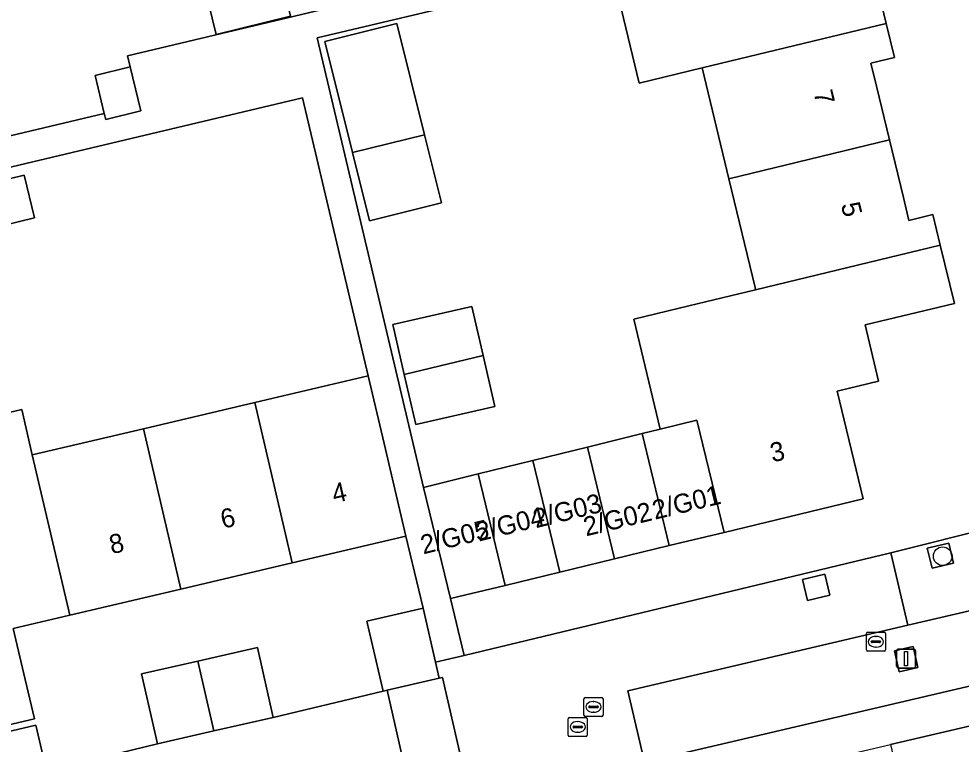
# Model space of a CAD drawing. Extents: x 158455 to 159797, y 387218 to 388672.
# Drawn here: x 159203.01 to 159252.49, y 388340.61 to 388378.68 of the extents above; entities that cross this region are included whole.
import ezdxf

# ---------------------------------------------------------------- set-up
doc = ezdxf.new("R2010")
doc.units = 0
for name, color, linetype in [('IMGEO_Boom', 7, 'Continuous'), ('IMGEO_Erf', 7, 'Continuous'), ('IMGEO_Groenvoorziening', 7, 'Continuous'), ('IMGEO_Kolk', 7, 'Continuous'), ('IMGEO_Lichtmast', 7, 'Continuous'), ('IMGEO_Muur', 7, 'Continuous'), ('IMGEO_Pand', 7, 'Continuous'), ('IMGEO_Pand_nummerreeks', 7, 'Continuous'), ('IMGEO_Parkeervlak_open', 7, 'Continuous'), ('IMGEO_Rijbaan_lokaal_open', 7, 'Continuous'), ('IMGEO_Rioolput', 7, 'Continuous'), ('IMGEO_Voetpad_open', 7, 'Continuous')]:
    doc.layers.add(name, color=color, linetype=linetype)

msp = doc.modelspace()

# ---------------------------------------------------------------- linework, layer by layer
at = {"layer": 'IMGEO_Boom'}
msp.add_circle((159251.526, 388350.475), 0.489, dxfattribs=at)
at = {"layer": 'IMGEO_Erf'}
for points in [[(159212.532, 388381.305), (159216.45, 388382.252), (159217.282, 388378.81), (159213.365, 388377.862)], [(159240.294, 388370.283), (159238.888, 388376.103), (159235.589, 388375.306), (159234.182, 388381.131), (159237.481, 388381.927), (159237.433, 388382.127), (159218.674, 388377.686), (159224.266, 388354.091), (159227.137, 388354.796), (159230.007, 388355.501), (159232.878, 388356.206), (159235.748, 388356.911), (159236.696, 388357.144), (159235.303, 388362.916), (159238.197, 388363.615), (159241.7, 388364.46), (159241.673, 388364.573)], [(159224.314, 388372.583), (159225.201, 388369.021), (159221.424, 388368.08), (159220.53, 388371.67), (159219.08, 388377.488), (159222.857, 388378.43)], [(159191.478, 388355.434), (159192.035, 388353.049), (159192.517, 388353.163), (159197.84, 388354.414), (159197.284, 388356.798), (159203.16, 388358.179), (159203.716, 388355.794), (159209.557, 388357.167), (159215.398, 388358.539), (159221.355, 388359.939), (159217.902, 388374.525), (159155.264, 388359.68), (159155.472, 388358.703), (159154.959, 388358.588), (159158.921, 388342.306), (159159.471, 388342.436), (159160.562, 388342.692), (159163.439, 388343.368), (159162.219, 388348.558), (159167.087, 388349.702), (159168.112, 388349.943), (159173.952, 388351.315), (159179.792, 388352.688), (159185.634, 388354.061)], [(159200.76, 388369.859), (159203.293, 388370.474), (159203.835, 388368.24), (159201.303, 388367.625)], [(159228.003, 388358.341), (159223.849, 388357.386), (159223.247, 388360.007), (159222.645, 388362.628), (159226.799, 388363.582), (159227.391, 388361.007)], [(159260.225, 388327.856), (159266.346, 388329.277), (159265.333, 388333.64), (159259.212, 388332.219), (159258.499, 388335.292), (159257.784, 388338.369), (159263.905, 388339.79), (159263.237, 388342.666), (159258.827, 388343.842), (159258.538, 388342.865), (159248.789, 388340.592), (159250.471, 388333.412), (159251.702, 388328.153), (159252.935, 388322.891), (159254.166, 388317.632), (159256.01, 388318.064), (159257.513, 388318.416), (159259.178, 388311.306), (159269.935, 388313.803), (159268.508, 388319.96), (159267.774, 388323.127), (159261.653, 388321.706), (159260.947, 388324.749)]]:
    msp.add_lwpolyline(points, close=True, dxfattribs=at)
for points in [[(159189.008, 388381.698), (159189.836, 388378.2), (159183.858, 388376.785), (159185.807, 388368.56), (159207.498, 388373.701), (159207.01, 388375.711), (159208.852, 388376.158), (159208.719, 388376.736), (159220.66, 388379.565)], [(159248.174, 388380.04), (159248.561, 388378.439), (159248.994, 388376.645), (159247.76, 388376.347), (159248.049, 388375.149), (159248.733, 388372.32), (159249.461, 388369.303), (159249.752, 388368.1), (159251.012, 388368.405), (159251.4, 388366.801), (159252.138, 388363.744), (159247.446, 388362.611), (159248.16, 388359.657), (159245.978, 388359.13), (159247.341, 388353.487), (159240.042, 388351.724), (159237.169, 388351.03), (159234.296, 388350.336), (159231.422, 388349.642), (159228.549, 388348.948), (159225.676, 388348.254), (159226.392, 388345.269), (159248.798, 388350.646), (159254.248, 388352.019)], [(159179.762, 388335.924), (159203.902, 388341.615), (159204.466, 388339.218), (159210.286, 388340.637), (159209.456, 388344.302), (159212.402, 388344.969), (159215.539, 388345.68), (159216.369, 388342.015), (159222.138, 388343.396), (159221.288, 388347.071), (159224.237, 388347.753), (159223.332, 388351.527), (159217.362, 388350.124), (159211.52, 388348.752), (159205.68, 388347.38), (159202.711, 388346.682), (159203.341, 388343.999), (159203.825, 388341.94), (159200.912, 388341.256)]]:
    msp.add_lwpolyline(points, dxfattribs=at)
at = {"layer": 'IMGEO_Groenvoorziening'}
for points in [[(159252.097, 388350.117), (159251.843, 388351.167), (159250.713, 388350.893), (159250.967, 388349.843)], [(159245.596, 388348.438), (159245.331, 388349.537), (159244.169, 388349.255), (159244.434, 388348.156)]]:
    msp.add_lwpolyline(points, close=True, dxfattribs=at)
at = {"layer": 'IMGEO_Kolk'}
for p, q in [((159247.517, 388345.563), (159247.517, 388346.415)), ((159247.592, 388346.489), (159248.444, 388346.489)), ((159247.819, 388346.032), (159248.217, 388346.032)), ((159248.005, 388346.269), (159248.03, 388346.269)), ((159248.518, 388346.415), (159248.518, 388345.563)), ((159247.776, 388345.983), (159247.776, 388345.995)), ((159248.214, 388345.946), (159247.816, 388345.946)), ((159248.028, 388345.709), (159248.003, 388345.709)), ((159248.26, 388345.995), (159248.26, 388345.983)), ((159248.444, 388345.489), (159247.592, 388345.489)), ((159232.761, 388343.066), (159233.613, 388343.066)), ((159232.686, 388342.14), (159232.686, 388342.992)), ((159232.945, 388342.56), (159232.945, 388342.572)), ((159232.988, 388342.609), (159233.386, 388342.609)), ((159233.174, 388342.846), (159233.199, 388342.846)), ((159233.429, 388342.572), (159233.429, 388342.56)), ((159233.687, 388342.992), (159233.687, 388342.14)), ((159233.613, 388342.066), (159232.761, 388342.066)), ((159233.383, 388342.523), (159232.985, 388342.523)), ((159233.197, 388342.286), (159233.172, 388342.286))]:
    msp.add_line(p, q, dxfattribs=at)
for points in [[(159247.517, 388345.563), (159247.517, 388346.415)], [(159247.592, 388346.489), (159248.444, 388346.489)], [(159248.518, 388346.415), (159248.518, 388345.563)], [(159248.444, 388345.489), (159247.592, 388345.489)], [(159232.761, 388343.066), (159233.613, 388343.066)], [(159232.686, 388342.14), (159232.686, 388342.992)], [(159233.687, 388342.992), (159233.687, 388342.14)], [(159233.613, 388342.066), (159232.761, 388342.066)]]:
    msp.add_lwpolyline(points, dxfattribs=at)
for centre, radius, start, end in [((159247.594, 388346.413), 0.0765, 91.552, 178.448), ((159247.594, 388346.413), 0.0765, 91.552, 178.448), ((159247.816, 388345.992), 0.0403, 85.8775, 175.7526), ((159248.221, 388345.994), 0.0386, 1.7309, 96.639), ((159248.442, 388346.413), 0.0765, 1.552, 88.448), ((159248.442, 388346.413), 0.0765, 1.552, 88.448), ((159247.594, 388345.565), 0.0765, 181.552, 268.448), ((159247.594, 388345.565), 0.0765, 181.552, 268.448), ((159247.813, 388345.982), 0.0366, 178.938, 274.7102), ((159248.217, 388345.989), 0.043, 264.8664, 352.4533), ((159248.442, 388345.565), 0.0765, 271.552, 358.448), ((159248.442, 388345.565), 0.0765, 271.552, 358.448), ((159232.763, 388342.99), 0.0765, 91.552, 178.448), ((159232.763, 388342.99), 0.0765, 91.552, 178.448), ((159233.611, 388342.99), 0.0765, 1.552, 88.448), ((159233.611, 388342.99), 0.0765, 1.552, 88.448), ((159232.985, 388342.569), 0.0403, 85.8775, 175.7526), ((159232.982, 388342.559), 0.0366, 178.938, 274.7102), ((159233.386, 388342.566), 0.043, 264.8664, 352.4533), ((159233.39, 388342.571), 0.0386, 1.7309, 96.639), ((159232.763, 388342.142), 0.0765, 181.552, 268.448), ((159232.763, 388342.142), 0.0765, 181.552, 268.448), ((159233.611, 388342.142), 0.0765, 271.552, 358.448), ((159233.611, 388342.142), 0.0765, 271.552, 358.448)]:
    msp.add_arc(centre, radius, start, end, dxfattribs=at)
for centre, major_axis, ratio, start_param, end_param in [((159248.004, 388345.989), (-0.387, 0.002), 0.722429, 4.712389, 7.853982), ((159248.029, 388345.989), (-0.39, 0.002), 0.717154, 1.570796, 4.712389), ((159233.173, 388342.566), (-0.387, 0.002), 0.722429, 4.712389, 7.853982), ((159233.198, 388342.566), (-0.39, 0.002), 0.717154, 1.570796, 4.712389)]:
    msp.add_ellipse(centre, major_axis=major_axis, ratio=ratio, start_param=start_param, end_param=end_param, dxfattribs=at)
at = {"layer": 'IMGEO_Lichtmast'}
for p, q in [((159249.107, 388344.705), (159249.107, 388345.505)), ((159249.107, 388345.505), (159249.107, 388344.705)), ((159249.207, 388345.605), (159249.997, 388345.605)), ((159249.997, 388345.605), (159249.207, 388345.605)), ((159250.097, 388345.505), (159250.097, 388344.705)), ((159250.097, 388344.705), (159250.097, 388345.505)), ((159249.997, 388344.605), (159249.207, 388344.605)), ((159249.207, 388344.605), (159249.997, 388344.605))]:
    msp.add_line(p, q, dxfattribs=at)
msp.add_lwpolyline([(159249.527, 388345.48), (159249.677, 388345.48), (159249.677, 388344.73), (159249.527, 388344.73), (159249.527, 388345.48)], dxfattribs=at)
for centre, start, end in [((159249.207, 388345.505), 90, 180), ((159249.207, 388345.505), 90, 180), ((159249.997, 388345.505), 0, 90), ((159249.997, 388345.505), 360, 90), ((159249.207, 388344.705), 180, 270), ((159249.207, 388344.705), 180, 270), ((159249.997, 388344.705), 270, 0), ((159249.997, 388344.705), 270, 0)]:
    msp.add_arc(centre, 0.1, start, end, dxfattribs=at)
at = {"layer": 'IMGEO_Muur'}
msp.add_lwpolyline([(159248.789, 388340.592), (159258.538, 388342.865), (159258.827, 388343.842)], dxfattribs=at)
at = {"layer": 'IMGEO_Pand'}
for points in [[(159246.59, 388380.987), (159245.825, 388384.154), (159240.965, 388382.98), (159237.433, 388382.127), (159237.481, 388381.927), (159234.182, 388381.131), (159235.589, 388375.306), (159238.888, 388376.103), (159248.561, 388378.439), (159248.174, 388380.04), (159246.894, 388379.731)], [(159212.532, 388381.305), (159213.365, 388377.862), (159217.282, 388378.81), (159216.45, 388382.252)], [(159220.53, 388371.67), (159224.314, 388372.583), (159222.857, 388378.43), (159219.08, 388377.488)], [(159240.294, 388370.283), (159248.733, 388372.32), (159248.049, 388375.149), (159247.76, 388376.347), (159248.994, 388376.645), (159248.561, 388378.439), (159238.888, 388376.103)], [(159208.852, 388376.158), (159207.01, 388375.711), (159207.498, 388373.701), (159207.572, 388373.398), (159209.413, 388373.845)], [(159220.53, 388371.67), (159221.424, 388368.08), (159225.201, 388369.021), (159224.314, 388372.583)], [(159251.012, 388368.405), (159249.752, 388368.1), (159249.461, 388369.303), (159248.733, 388372.32), (159240.294, 388370.283), (159241.673, 388364.573), (159241.7, 388364.46), (159251.4, 388366.801)], [(159200.76, 388369.859), (159201.303, 388367.625), (159203.835, 388368.24), (159203.293, 388370.474)], [(159247.446, 388362.611), (159252.138, 388363.744), (159251.4, 388366.801), (159241.7, 388364.46), (159238.197, 388363.615), (159235.303, 388362.916), (159236.696, 388357.144), (159238.618, 388357.609), (159240.042, 388351.724), (159247.341, 388353.487), (159245.978, 388359.13), (159248.16, 388359.657)], [(159227.391, 388361.007), (159226.799, 388363.582), (159222.645, 388362.628), (159223.247, 388360.007)], [(159227.391, 388361.007), (159223.247, 388360.007), (159223.849, 388357.386), (159228.003, 388358.341)], [(159215.398, 388358.539), (159217.362, 388350.124), (159223.332, 388351.527), (159222.188, 388356.395), (159221.355, 388359.939)], [(159211.52, 388348.752), (159217.362, 388350.124), (159215.398, 388358.539), (159209.557, 388357.167)], [(159203.716, 388355.794), (159203.16, 388358.179), (159197.284, 388356.798), (159197.84, 388354.414), (159200.111, 388344.681), (159200.651, 388342.366), (159200.912, 388341.256), (159203.825, 388341.94), (159203.341, 388343.999), (159202.711, 388346.682), (159205.68, 388347.38)], [(159238.618, 388357.609), (159236.696, 388357.144), (159235.748, 388356.911), (159237.169, 388351.03), (159240.042, 388351.724)], [(159205.68, 388347.38), (159211.52, 388348.752), (159209.557, 388357.167), (159203.716, 388355.794)], [(159235.748, 388356.911), (159232.878, 388356.206), (159234.296, 388350.336), (159237.169, 388351.03)], [(159231.422, 388349.642), (159234.296, 388350.336), (159232.878, 388356.206), (159230.007, 388355.501)], [(159227.137, 388354.796), (159228.549, 388348.948), (159231.422, 388349.642), (159230.007, 388355.501)], [(159227.137, 388354.796), (159224.266, 388354.091), (159225.676, 388348.254), (159228.549, 388348.948)], [(159222.351, 388343.445), (159225.087, 388344.078), (159224.895, 388344.91), (159224.237, 388347.753), (159221.288, 388347.071), (159222.138, 388343.396)], [(159213.256, 388341.31), (159216.369, 388342.015), (159215.539, 388345.68), (159212.402, 388344.969)], [(159213.256, 388341.31), (159212.402, 388344.969), (159209.456, 388344.302), (159210.286, 388340.637)]]:
    msp.add_lwpolyline(points, close=True, dxfattribs=at)
at = {"layer": 'IMGEO_Parkeervlak_open'}
for points in [[(159249.686, 388346.852), (159234.985, 388343.41), (159235.862, 388339.661), (159255.549, 388344.271), (159254.672, 388348.02)], [(159249.246, 388344.407), (159248.989, 388345.51), (159249.966, 388345.738), (159250.223, 388344.635)]]:
    msp.add_lwpolyline(points, close=True, dxfattribs=at)
at = {"layer": 'IMGEO_Rijbaan_lokaal_open'}
for points in [[(159254.672, 388348.02), (159255.158, 388348.134), (159254.248, 388352.019), (159248.798, 388350.646), (159249.686, 388346.852)], [(159250.967, 388349.843), (159250.713, 388350.893), (159251.843, 388351.167), (159252.097, 388350.117)], [(159244.434, 388348.156), (159244.169, 388349.255), (159245.331, 388349.537), (159245.596, 388348.438)], [(159223.917, 388337.704), (159226.588, 388338.314), (159225.264, 388344.119), (159225.087, 388344.078), (159222.351, 388343.445), (159223.673, 388337.649)]]:
    msp.add_lwpolyline(points, close=True, dxfattribs=at)
for points in [[(159255.549, 388344.271), (159235.862, 388339.661), (159234.985, 388343.41), (159249.686, 388346.852), (159248.798, 388350.646), (159226.392, 388345.269), (159224.895, 388344.91), (159225.087, 388344.078), (159225.264, 388344.119), (159226.588, 388338.314), (159228.575, 388338.768), (159229.474, 388338.973), (159229.502, 388338.855), (159230.11, 388336.26), (159233.76, 388320.668), (159234.087, 388319.296), (159237.576, 388320.128), (159233.628, 388337.058), (159243.872, 388339.446), (159248.789, 388340.592), (159258.538, 388342.865)], [(159202.774, 388328.99), (159203.366, 388326.51), (159204.387, 388326.75), (159204.858, 388326.861), (159204.78, 388327.272), (159204.973, 388327.318), (159203.968, 388331.682), (159217.621, 388334.992), (159221.325, 388335.782), (159221.485, 388335.818), (159221.441, 388336.006), (159224.165, 388336.666), (159223.917, 388337.704), (159223.673, 388337.649), (159222.351, 388343.445), (159222.138, 388343.396), (159216.369, 388342.015), (159213.256, 388341.31), (159210.286, 388340.637), (159204.466, 388339.218), (159203.902, 388341.615), (159179.762, 388335.924)]]:
    msp.add_lwpolyline(points, dxfattribs=at)
at = {"layer": 'IMGEO_Rioolput'}
for p, q in [((159231.86, 388341.09), (159231.86, 388341.942)), ((159231.935, 388342.016), (159232.787, 388342.016)), ((159232.162, 388341.559), (159232.56, 388341.559)), ((159232.348, 388341.796), (159232.373, 388341.796)), ((159232.861, 388341.942), (159232.861, 388341.09)), ((159232.119, 388341.51), (159232.119, 388341.522)), ((159232.557, 388341.473), (159232.159, 388341.473)), ((159232.371, 388341.236), (159232.346, 388341.236)), ((159232.603, 388341.522), (159232.603, 388341.51)), ((159232.787, 388341.016), (159231.935, 388341.016))]:
    msp.add_line(p, q, dxfattribs=at)
for points in [[(159231.86, 388341.09), (159231.86, 388341.942)], [(159231.935, 388342.016), (159232.787, 388342.016)], [(159232.861, 388341.942), (159232.861, 388341.09)], [(159232.787, 388341.016), (159231.935, 388341.016)]]:
    msp.add_lwpolyline(points, dxfattribs=at)
for centre, radius, start, end in [((159231.937, 388341.94), 0.0765, 91.552, 178.448), ((159231.937, 388341.94), 0.0765, 91.552, 178.448), ((159232.159, 388341.519), 0.0403, 85.8775, 175.7526), ((159232.564, 388341.521), 0.0386, 1.7309, 96.639), ((159232.785, 388341.94), 0.0765, 1.552, 88.448), ((159232.785, 388341.94), 0.0765, 1.552, 88.448), ((159231.937, 388341.092), 0.0765, 181.552, 268.448), ((159231.937, 388341.092), 0.0765, 181.552, 268.448), ((159232.156, 388341.509), 0.0366, 178.938, 274.7102), ((159232.56, 388341.516), 0.043, 264.8664, 352.4533), ((159232.785, 388341.092), 0.0765, 271.552, 358.448), ((159232.785, 388341.092), 0.0765, 271.552, 358.448)]:
    msp.add_arc(centre, radius, start, end, dxfattribs=at)
for centre, major_axis, ratio, start_param, end_param in [((159232.347, 388341.516), (-0.387, 0.002), 0.722429, 4.712389, 7.853982), ((159232.372, 388341.516), (-0.39, 0.002), 0.717154, 1.570796, 4.712389)]:
    msp.add_ellipse(centre, major_axis=major_axis, ratio=ratio, start_param=start_param, end_param=end_param, dxfattribs=at)
at = {"layer": 'IMGEO_Voetpad_open'}
for points in [[(159177.864, 388396.641), (159184.588, 388368.271), (159167.784, 388364.288), (159164.104, 388363.39), (159159.246, 388362.205), (159154.937, 388361.217), (159155.264, 388359.68), (159217.902, 388374.525), (159221.355, 388359.939), (159222.188, 388356.395), (159223.332, 388351.527), (159224.237, 388347.753), (159224.895, 388344.91), (159226.392, 388345.269), (159225.676, 388348.254), (159224.266, 388354.091), (159218.674, 388377.686)], [(159218.674, 388377.686), (159237.433, 388382.127), (159240.965, 388382.98), (159245.825, 388384.154), (159252.121, 388385.619), (159252.108, 388385.674), (159251.795, 388386.969), (159247.069, 388385.936)], [(159220.66, 388379.565), (159208.719, 388376.736), (159208.852, 388376.158), (159209.413, 388373.845), (159207.572, 388373.398), (159207.498, 388373.701), (159185.807, 388368.56), (159183.858, 388376.785), (159183.029, 388380.281)]]:
    msp.add_lwpolyline(points, dxfattribs=at)
msp.add_lwpolyline([(159250.223, 388344.635), (159249.966, 388345.738), (159248.989, 388345.51), (159249.246, 388344.407)], close=True, dxfattribs=at)

# ---------------------------------------------------------------- texts
at = {"layer": 'IMGEO_Pand_nummerreeks'}
for s, rotation, p in [('7', 283.7508, (159244.733, 388374.814)), ('5', 283.7508, (159246.174, 388368.929)), ('3', 12.3644, (159242.582, 388355.401)), ('4', 12.8819, (159219.577, 388353.253)), ('2/G01', 13.5791, (159236.41, 388352.39)), ('2/G03', 13.9348, (159230.159, 388351.941)), ('6', 12.8819, (159213.729, 388351.916)), ('2/G04', 13.9348, (159227.161, 388351.241)), ('2/G02', 13.5791, (159232.795, 388351.516)), ('2/G05', 13.9348, (159224.248, 388350.569)), ('8', 12.8819, (159207.885, 388350.579))]:
    msp.add_text(s, height=1, rotation=rotation, dxfattribs=at).set_placement(p)

doc.saveas('drawing.dxf')
